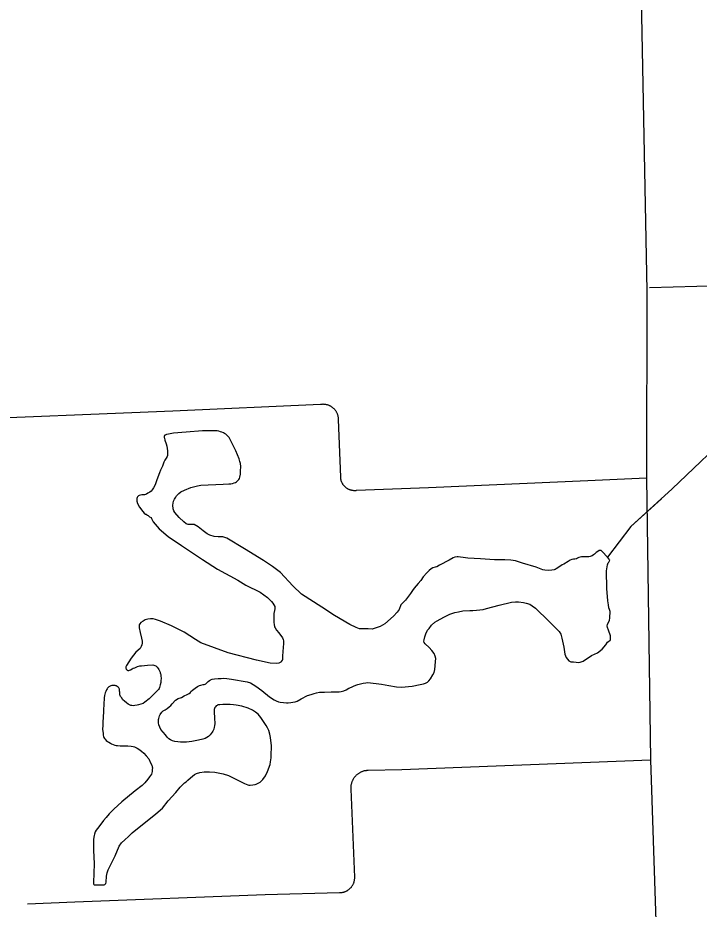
# Model space of a CAD drawing. Extents: x 309348 to 309445, y 336383 to 336484.
# Drawn here: x 309350.2838 to 309350.6232, y 336396.5327 to 336396.9766 of the extents above; entities that cross this region are included whole.
import ezdxf

# ---------------------------------------------------------------- set-up
doc = ezdxf.new("R2010")
doc.units = 0
doc.layers.add('R_Annotation', color=7, linetype='Continuous')

msp = doc.modelspace()

# ---------------------------------------------------------------- linework, layer by layer
at = {"layer": 'R_Annotation'}
for points in [[(309350.59278, 336397.06336), (309350.59705, 336396.84059)], [(309350.84842, 336396.84913), (309350.75168, 336396.84639), (309350.59843, 336396.84214)], [(309350.59705, 336396.84059), (309350.59702, 336396.74739)], [(309350.43541, 336396.78412), (309350.43514, 336396.7841), (309350.43487, 336396.78407), (309350.4346, 336396.78403), (309350.36099, 336396.78079), (309350.24649, 336396.77605)], [(309350.59702, 336396.74739), (309350.56779, 336396.74609), (309350.48836, 336396.74248), (309350.45255, 336396.74118), (309350.45232, 336396.74115), (309350.45208, 336396.74113), (309350.45184, 336396.74111), (309350.4516, 336396.74111), (309350.45136, 336396.74111), (309350.45112, 336396.74112), (309350.45089, 336396.74114), (309350.45065, 336396.74117), (309350.45041, 336396.74121), (309350.45018, 336396.74125), (309350.44994, 336396.7413), (309350.44971, 336396.74136), (309350.44948, 336396.74143), (309350.44926, 336396.7415), (309350.44903, 336396.74159), (309350.44881, 336396.74168), (309350.44859, 336396.74178), (309350.44838, 336396.74188), (309350.44817, 336396.742), (309350.44796, 336396.74212), (309350.44776, 336396.74224), (309350.44756, 336396.74238), (309350.44737, 336396.74252), (309350.44718, 336396.74267), (309350.447, 336396.74282), (309350.44682, 336396.74298), (309350.44665, 336396.74315), (309350.44648, 336396.74332), (309350.44632, 336396.7435), (309350.44617, 336396.74368), (309350.44602, 336396.74387), (309350.44588, 336396.74406), (309350.44574, 336396.74426), (309350.44562, 336396.74446), (309350.4455, 336396.74467), (309350.44538, 336396.74488), (309350.44528, 336396.7451), (309350.44518, 336396.74531), (309350.44509, 336396.74553), (309350.445, 336396.74576), (309350.44493, 336396.74599), (309350.44486, 336396.74622), (309350.4448, 336396.74645), (309350.44475, 336396.74668), (309350.4447, 336396.74692), (309350.44467, 336396.74715), (309350.44464, 336396.74739), (309350.44462, 336396.74763), (309350.44461, 336396.74787), (309350.44359, 336396.77656), (309350.44358, 336396.77683), (309350.44356, 336396.7771), (309350.44353, 336396.77737), (309350.44349, 336396.77764), (309350.44344, 336396.7779), (309350.44338, 336396.77817), (309350.44331, 336396.77843), (309350.44324, 336396.77869), (309350.44315, 336396.77894), (309350.44306, 336396.7792), (309350.44296, 336396.77945), (309350.44284, 336396.77969), (309350.44272, 336396.77994), (309350.4426, 336396.78017), (309350.44246, 336396.78041), (309350.44232, 336396.78064), (309350.44216, 336396.78086), (309350.442, 336396.78108), (309350.44184, 336396.78129), (309350.44166, 336396.78149), (309350.44148, 336396.78169), (309350.44129, 336396.78189), (309350.4411, 336396.78207), (309350.44089, 336396.78225), (309350.44069, 336396.78243), (309350.44047, 336396.78259), (309350.44025, 336396.78275), (309350.44003, 336396.7829), (309350.4398, 336396.78304), (309350.43957, 336396.78318), (309350.43933, 336396.7833), (309350.43908, 336396.78342), (309350.43884, 336396.78353), (309350.43859, 336396.78363), (309350.43833, 336396.78372), (309350.43807, 336396.7838), (309350.43781, 336396.78388), (309350.43755, 336396.78394), (309350.43729, 336396.784), (309350.43702, 336396.78404), (309350.43676, 336396.78408), (309350.43649, 336396.78411), (309350.43622, 336396.78412), (309350.43595, 336396.78413), (309350.43568, 336396.78413), (309350.43541, 336396.78412)], [(309350.36158, 336396.73109), (309350.36115, 336396.73213), (309350.36107, 336396.73385), (309350.36141, 336396.73584), (309350.36184, 336396.73687), (309350.36245, 336396.73791), (309350.3629, 336396.73859), (309350.36346, 336396.7393), (309350.36395, 336396.73972), (309350.36504, 336396.74055), (309350.36677, 336396.74146), (309350.36998, 336396.74267), (309350.37327, 336396.74359), (309350.37498, 336396.74382), (309350.38612, 336396.74434), (309350.38884, 336396.74448), (309350.38993, 336396.74454), (309350.39065, 336396.74468), (309350.3916, 336396.74503), (309350.39217, 336396.74527), (309350.39265, 336396.74555), (309350.39308, 336396.74588), (309350.39338, 336396.74614), (309350.39386, 336396.74668), (309350.39416, 336396.74713), (309350.39439, 336396.74783), (309350.39465, 336396.74937), (309350.39477, 336396.7508), (309350.39485, 336396.75317), (309350.39466, 336396.75461), (309350.3944, 336396.75563), (309350.39401, 336396.75691), (309350.39239, 336396.76105), (309350.39056, 336396.76461), (309350.38941, 336396.76701), (309350.38901, 336396.76756), (309350.38831, 336396.76845), (309350.38736, 336396.76924), (309350.38676, 336396.76966), (309350.38616, 336396.77), (309350.38548, 336396.77029), (309350.38467, 336396.77047), (309350.38389, 336396.77071), (309350.3831, 336396.77086), (309350.38208, 336396.77097), (309350.38064, 336396.77097), (309350.37575, 336396.77097), (309350.36762, 336396.77034), (309350.36128, 336396.76974), (309350.35885, 336396.76919), (309350.35778, 336396.76906), (309350.3572, 336396.76885), (309350.35705, 336396.76872), (309350.35686, 336396.76853), (309350.35671, 336396.76806), (309350.35671, 336396.76788), (309350.35673, 336396.76759), (309350.35684, 336396.76728), (309350.3571, 336396.76626), (309350.35775, 336396.76448), (309350.35802, 336396.76335), (309350.35825, 336396.76207), (309350.35838, 336396.76102), (309350.35838, 336396.7599), (309350.35833, 336396.75924), (309350.3583, 336396.75861), (309350.3582, 336396.75814), (309350.35773, 336396.75733), (309350.35707, 336396.75634), (309350.35655, 336396.75539), (309350.35582, 336396.75335), (309350.35488, 336396.75136), (309350.35435, 336396.75), (309350.35396, 336396.74914)], [(309350.64169, 336396.77267), (309350.60977, 336396.74199), (309350.58921, 336396.72323), (309350.57758, 336396.70806)], [(309350.35396, 336396.74914), (309350.35283, 336396.74598), (309350.35213, 336396.74404), (309350.35132, 336396.74253), (309350.35073, 336396.74156), (309350.35014, 336396.74086), (309350.34955, 336396.74043), (309350.34858, 336396.73984), (309350.34782, 336396.73936), (309350.34691, 336396.73903), (309350.34605, 336396.73898), (309350.34551, 336396.73898), (309350.34486, 336396.73887), (309350.34427, 336396.73865), (309350.34395, 336396.73855), (309350.34346, 336396.73812), (309350.34325, 336396.73779), (309350.34303, 336396.73715), (309350.34303, 336396.73634), (309350.34308, 336396.73596), (309350.34341, 336396.73477), (309350.34438, 336396.73294), (309350.34599, 336396.73079), (309350.34669, 336396.72987), (309350.34734, 336396.72944), (309350.34766, 336396.72939), (309350.34793, 336396.72922), (309350.34842, 336396.72896), (309350.34869, 336396.72869), (309350.34933, 336396.72804), (309350.35014, 336396.72772), (309350.35046, 336396.72728), (309350.35073, 336396.72669), (309350.35122, 336396.72561), (309350.35219, 336396.72443), (309350.35423, 336396.72206), (309350.35876, 336396.71829), (309350.36538, 336396.71381), (309350.37583, 336396.70681), (309350.38321, 336396.70207), (309350.39333, 336396.69651), (309350.39742, 336396.69414), (309350.40448, 336396.69053), (309350.40819, 336396.68789), (309350.41013, 336396.68601), (309350.41078, 336396.68514), (309350.41132, 336396.68434), (309350.41175, 336396.68337), (309350.41175, 336396.68234), (309350.4117, 336396.68148), (309350.41137, 336396.68003), (309350.41126, 336396.67744), (309350.41132, 336396.67544), (309350.41153, 336396.67442), (309350.4117, 336396.67334), (309350.41191, 336396.6728), (309350.41266, 336396.67173), (309350.4138, 336396.67038), (309350.41563, 336396.6679), (309350.416, 336396.66709), (309350.41606, 336396.66639), (309350.41606, 336396.66504), (309350.41573, 336396.661), (309350.41568, 336396.65874), (309350.41568, 336396.65761), (309350.41557, 336396.65696), (309350.41547, 336396.65664), (309350.41503, 336396.65605), (309350.41477, 336396.65572), (309350.41417, 336396.65535), (309350.41374, 336396.65518), (309350.41283, 336396.65513), (309350.40954, 336396.65518), (309350.40276, 336396.65669), (309350.38854, 336396.66036), (309350.37502, 336396.66537), (309350.37233, 336396.66693), (309350.36657, 336396.6706), (309350.36037, 336396.67377), (309350.35482, 336396.6762), (309350.3524, 336396.67701), (309350.35116, 336396.67733), (309350.34982, 336396.67738), (309350.34852, 336396.67717), (309350.34718, 336396.67674), (309350.34621, 336396.6762), (309350.34508, 336396.67555), (309350.34454, 336396.67485), (309350.34427, 336396.67431), (309350.34416, 336396.67383), (309350.34422, 336396.67286), (309350.34465, 336396.67043), (309350.3454, 336396.66774), (309350.34578, 336396.66623), (309350.34578, 336396.66521), (309350.34556, 336396.6644), (309350.34524, 336396.66354), (309350.34475, 336396.66257), (309350.34255, 336396.66063), (309350.34028, 336396.65772), (309350.33786, 336396.65405)], [(309350.59702, 336396.74739), (309350.59897, 336396.60716)], [(309350.60444, 336396.73713), (309350.58921, 336396.72323), (309350.57758, 336396.70806)], [(309350.57758, 336396.70806), (309350.57486, 336396.7109), (309350.57437, 336396.71129), (309350.57394, 336396.7114), (309350.57379, 336396.7114), (309350.5734, 336396.71129), (309350.57277, 336396.7109), (309350.57193, 336396.7103), (309350.57109, 336396.7095), (309350.57051, 336396.70911), (309350.5698, 336396.70875), (309350.56894, 336396.70838), (309350.5682, 336396.70825), (309350.56706, 336396.70823), (309350.566, 336396.70823), (309350.56529, 336396.70823), (309350.56456, 336396.70812), (309350.56391, 336396.70801), (309350.56329, 336396.70782), (309350.56258, 336396.7075), (309350.56206, 336396.70719), (309350.56124, 336396.70704), (309350.56053, 336396.70698), (309350.55982, 336396.70681), (309350.55893, 336396.70653), (309350.55797, 336396.70588), (309350.5557, 336396.70456), (309350.5549, 336396.70415), (309350.55376, 336396.70338), (309350.55187, 336396.70215), (309350.55146, 336396.70191), (309350.551, 336396.70178), (309350.54986, 336396.70154), (309350.54831, 336396.70144), (309350.5463, 336396.70154), (309350.54525, 336396.70176), (309350.54191, 336396.70297), (309350.53525, 336396.7051), (309350.53176, 336396.70616), (309350.52932, 336396.70657), (309350.52635, 336396.70676), (309350.52117, 336396.70668), (309350.51419, 336396.70719), (309350.50798, 336396.70745), (309350.50557, 336396.70788), (309350.50427, 336396.70806), (309350.50315, 336396.70823), (309350.50255, 336396.70823), (309350.50151, 336396.70797), (309350.50057, 336396.70763), (309350.49867, 336396.70659), (309350.49384, 336396.70409), (309350.49246, 336396.70323), (309350.49169, 336396.70305), (309350.49048, 336396.70262), (309350.4897, 336396.70219), (309350.48867, 336396.70141), (309350.48755, 336396.70029), (309350.48574, 336396.69822), (309350.48453, 336396.69641), (309350.48324, 336396.69494), (309350.48117, 336396.69261), (309350.48039, 336396.69149), (309350.47936, 336396.68985), (309350.47686, 336396.68658), (309350.47461, 336396.68425), (309350.47375, 336396.68192), (309350.4728, 336396.68062), (309350.47099, 336396.67855), (309350.4666, 336396.67476), (309350.46427, 336396.67355), (309350.46134, 336396.67243), (309350.4603, 336396.67217), (309350.45832, 336396.67225), (309350.45547, 336396.67225), (309350.45401, 336396.67234), (309350.45228, 336396.67303), (309350.44918, 336396.6745), (309350.44151, 336396.67898), (309350.43521, 336396.68304), (309350.42513, 336396.6896), (309350.42082, 336396.69382), (309350.41461, 336396.70046), (309350.41073, 336396.70331), (309350.40624, 336396.70642), (309350.39667, 336396.7122), (309350.38788, 336396.71746), (309350.3859, 336396.71806), (309350.38357, 336396.71815), (309350.38167, 336396.71824), (309350.37943, 336396.71901), (309350.37814, 336396.71962), (309350.37615, 336396.72108), (309350.37365, 336396.72315), (309350.37159, 336396.72428), (309350.36865, 336396.72436), (309350.36762, 336396.72462), (309350.36641, 336396.72557), (309350.36408, 336396.72781), (309350.36193, 336396.73031), (309350.36158, 336396.73109)], [(309350.45813, 336396.64555), (309350.4649, 336396.6448), (309350.46865, 336396.64405), (309350.4724, 336396.64351), (309350.47489, 336396.64334), (309350.48022, 336396.64374), (309350.48419, 336396.64453), (309350.48589, 336396.64487), (309350.48686, 336396.64532), (309350.48782, 336396.64584), (309350.4885, 336396.6464), (309350.48935, 336396.64748), (309350.49054, 336396.64935), (309350.49111, 336396.65066), (309350.49151, 336396.65208), (309350.49168, 336396.65389), (309350.4919, 336396.6561), (309350.49196, 336396.65752), (309350.49173, 336396.65877), (309350.49122, 336396.65996), (309350.49009, 336396.6615), (309350.48862, 336396.66297), (309350.48674, 336396.66484), (309350.48623, 336396.66558), (309350.48606, 336396.66626), (309350.48612, 336396.66683), (309350.48646, 336396.66842), (309350.48708, 336396.66989), (309350.48793, 336396.67159), (309350.48862, 336396.67256), (309350.48992, 336396.67415), (309350.49145, 336396.67562), (309350.4927, 336396.6763), (309350.49599, 336396.67806), (309350.49899, 336396.67959), (309350.50149, 336396.68045), (309350.5033, 336396.68084), (309350.5054, 336396.68124), (309350.50897, 336396.68141), (309350.51045, 336396.68141), (309350.51232, 336396.68158), (309350.51555, 336396.68198), (309350.51719, 336396.68237), (309350.52355, 336396.68408), (309350.52967, 336396.68561), (309350.53165, 336396.68578), (309350.53324, 336396.68578), (309350.53568, 336396.68544), (309350.53698, 336396.6851), (309350.53886, 336396.68459), (309350.54005, 336396.68385), (309350.54163, 336396.68254), (309350.54821, 336396.67619), (309350.55349, 336396.67097), (309350.55428, 336396.66972), (309350.55479, 336396.66774), (309350.55581, 336396.66314), (309350.55632, 336396.65979), (309350.55689, 336396.65809), (309350.55757, 336396.65718), (309350.55819, 336396.65639), (309350.55927, 336396.65593), (309350.56057, 336396.65593), (309350.56199, 336396.65571), (309350.56318, 336396.65559), (309350.56386, 336396.65565), (309350.56437, 336396.65588), (309350.56539, 336396.65622), (309350.56953, 336396.659), (309350.57254, 336396.66042), (309350.57481, 336396.66212), (309350.57668, 336396.66439), (309350.57753, 336396.66564), (309350.57821, 336396.6662), (309350.57889, 336396.66654), (309350.57895, 336396.66694), (309350.57895, 336396.66774), (309350.57895, 336396.66887), (309350.57798, 336396.67165), (309350.57753, 336396.67296), (309350.57742, 336396.67381), (309350.57753, 336396.67443), (309350.57787, 336396.67523), (309350.57844, 336396.67653), (309350.57866, 336396.67772), (309350.57883, 336396.68096), (309350.57849, 336396.68192), (309350.5781, 336396.68283), (309350.57793, 336396.6843), (309350.57764, 336396.68635), (309350.57725, 336396.69242), (309350.57708, 336396.70121), (309350.57753, 336396.70416), (309350.57786, 336396.70519), (309350.57812, 336396.70549), (309350.57842, 336396.70592), (309350.57855, 336396.70618), (309350.57864, 336396.70648), (309350.57853, 336396.70676), (309350.57831, 336396.70704), (309350.57758, 336396.70806)], [(309350.33786, 336396.65405), (309350.33765, 336396.65335), (309350.33765, 336396.65281), (309350.33775, 336396.65237), (309350.33784, 336396.65219), (309350.33801, 336396.65197), (309350.33824, 336396.65177), (309350.33842, 336396.65167), (309350.33859, 336396.65161), (309350.33889, 336396.6516), (309350.33916, 336396.65161), (309350.33944, 336396.6517), (309350.33984, 336396.65193), (309350.3407, 336396.65242), (309350.34131, 336396.6527), (309350.34207, 336396.65298), (309350.34344, 336396.65351), (309350.34449, 336396.65383), (309350.34546, 336396.65397), (309350.34683, 336396.65414), (309350.34832, 336396.65416), (309350.35107, 336396.65432), (309350.3515, 336396.65423), (309350.35204, 336396.65407), (309350.35248, 336396.65384), (309350.35283, 336396.6536), (309350.35316, 336396.65325), (309350.35369, 336396.6526), (309350.35399, 336396.65211), (309350.35436, 336396.65133), (309350.35462, 336396.65082), (309350.35476, 336396.65038), (309350.35487, 336396.64998), (309350.35497, 336396.64954), (309350.35504, 336396.64916), (309350.35511, 336396.64742), (309350.35508, 336396.64682), (309350.35506, 336396.64635), (309350.35495, 336396.64555), (309350.35474, 336396.6445), (309350.35458, 336396.64375), (309350.35443, 336396.64313), (309350.35425, 336396.64266), (309350.35379, 336396.64209), (309350.34916, 336396.63744), (309350.34705, 336396.63575), (309350.34621, 336396.6352), (309350.3451, 336396.63477), (309350.34395, 336396.63446), (309350.34324, 336396.63427), (309350.34214, 336396.63409), (309350.34121, 336396.63405), (309350.3405, 336396.63412), (309350.34012, 336396.63421), (309350.33976, 336396.63432), (309350.33935, 336396.6345), (309350.33878, 336396.63486), (309350.33786, 336396.63545), (309350.33697, 336396.63629), (309350.33618, 336396.63704), (309350.33539, 336396.63817), (309350.335, 336396.63869), (309350.33478, 336396.63915), (309350.33464, 336396.63953), (309350.33453, 336396.64007), (309350.33453, 336396.64078), (309350.3345, 336396.64134), (309350.33448, 336396.6418), (309350.33446, 336396.64207), (309350.33441, 336396.64236), (309350.33428, 336396.64268), (309350.3341, 336396.64295), (309350.33378, 336396.64322), (309350.33335, 336396.64361), (309350.33294, 336396.64388), (309350.33267, 336396.64402), (309350.33231, 336396.64408), (309350.33183, 336396.64411), (309350.33133, 336396.64413), (309350.33099, 336396.64411), (309350.33061, 336396.64404), (309350.33018, 336396.64393), (309350.32979, 336396.64377), (309350.32952, 336396.64361), (309350.32916, 336396.64338), (309350.32887, 336396.64316), (309350.3285, 336396.64279), (309350.32828, 336396.64248), (309350.32794, 336396.64198), (309350.32755, 336396.64116), (309350.32724, 336396.64041), (309350.32696, 336396.63908), (309350.32685, 336396.63799), (309350.3266, 336396.63457), (309350.32642, 336396.63192), (309350.3264, 336396.63094), (309350.3261, 336396.6258), (309350.32606, 336396.62412), (309350.32604, 336396.62231), (309350.32622, 336396.62014), (309350.32635, 336396.61936)], [(309350.37332, 336396.64359), (309350.37435, 336396.64404), (309350.37501, 336396.64429), (309350.37604, 336396.64454), (309350.37653, 336396.64462), (309350.37711, 336396.6447), (309350.37752, 336396.64499), (309350.37769, 336396.64511), (309350.37814, 336396.64565), (309350.37868, 336396.64614), (309350.37921, 336396.64656), (309350.37971, 336396.64689), (309350.38053, 336396.64722), (309350.38177, 336396.64738), (309350.38358, 336396.64755), (309350.38507, 336396.64763), (309350.38634, 336396.64771), (309350.38783, 336396.64759), (309350.39026, 336396.64722), (309350.39801, 336396.6459), (309350.39974, 336396.6454), (309350.4011, 336396.64462), (309350.40234, 336396.64371), (309350.40526, 336396.64157), (309350.40914, 336396.63839), (309350.41149, 336396.63703), (309350.41244, 336396.63653), (309350.41363, 336396.636), (309350.41454, 336396.63583), (309350.4161, 336396.63563), (309350.41755, 336396.63546), (309350.41845, 336396.63554), (309350.41977, 336396.63559), (309350.4208, 336396.63575), (309350.42196, 336396.636), (309350.42299, 336396.63637), (309350.42501, 336396.63748), (309350.42814, 336396.63917), (309350.42987, 336396.63963), (309350.43144, 336396.6402), (309350.43259, 336396.64045), (309350.43403, 336396.64078), (309350.43663, 336396.64086), (309350.43989, 336396.64095), (309350.44389, 336396.64099), (309350.44492, 336396.64111), (309350.44615, 336396.6414), (309350.44739, 336396.6419), (309350.44875, 336396.64272), (309350.44994, 336396.6433), (309350.45093, 336396.64383), (309350.45217, 336396.64429), (309350.4532, 336396.64462), (309350.45452, 336396.64495), (309350.4558, 336396.64519), (309350.4572, 336396.6454), (309350.45813, 336396.64555)], [(309350.3861, 336396.60008), (309350.38874, 336396.59921), (309350.39463, 336396.59632), (309350.39677, 336396.59537), (309350.3983, 336396.59463), (309350.39887, 336396.59451), (309350.39958, 336396.59451), (309350.40081, 336396.59463), (309350.40197, 336396.59488), (309350.40258, 336396.59504), (309350.40353, 336396.59554), (309350.40448, 336396.59599), (309350.40535, 336396.59673), (309350.4058, 336396.59731), (309350.40712, 336396.59904), (309350.40815, 336396.60123), (309350.40943, 336396.60469), (309350.40972, 336396.60614), (309350.40992, 336396.60804), (309350.41005, 336396.60915), (309350.41021, 336396.6141), (309350.40972, 336396.61822), (309350.40934, 336396.61991), (309350.40877, 336396.62165), (309350.40815, 336396.62309), (309350.40753, 336396.62416), (309350.40481, 336396.6282), (309350.40345, 336396.62981), (309350.40221, 336396.63084), (309350.40065, 336396.63175), (309350.39859, 336396.63282), (309350.39541, 336396.63373), (309350.39261, 336396.63435), (309350.39125, 336396.63451), (309350.3896, 336396.63464), (309350.38779, 336396.63464), (309350.38589, 336396.63464), (309350.38445, 336396.63451), (309350.3835, 336396.63443), (309350.38305, 336396.63418), (309350.38259, 336396.63398), (309350.38226, 336396.63356), (309350.38189, 336396.63307), (309350.38169, 336396.63257), (309350.38156, 336396.63208), (309350.38152, 336396.63167), (309350.3816, 336396.63105), (309350.38169, 336396.62791), (309350.38189, 336396.62511), (309350.38181, 336396.624), (309350.38165, 336396.62334), (309350.38136, 336396.62239), (309350.3809, 336396.62144), (309350.38062, 336396.62086), (309350.38008, 336396.62012), (309350.37963, 336396.61946), (309350.3788, 336396.61868), (309350.37802, 336396.61818), (309350.37707, 336396.61769), (309350.37588, 336396.61731), (309350.37386, 336396.6169), (309350.37052, 336396.61628), (309350.36788, 336396.61587), (309350.36677, 336396.61583), (309350.36578, 336396.61583), (309350.36475, 336396.61587), (309350.36347, 336396.616), (309350.36203, 336396.6162), (309350.36079, 336396.61657), (309350.3598, 336396.61711), (309350.35902, 336396.6176), (309350.35819, 336396.61843), (309350.35729, 336396.61946), (309350.3551, 336396.62222), (309350.35448, 336396.6233), (309350.35411, 336396.62449), (309350.35391, 336396.62544), (309350.35386, 336396.6261), (309350.35386, 336396.62717), (309350.35395, 336396.62771), (309350.35415, 336396.62837), (309350.35444, 336396.62907), (309350.35473, 336396.62973), (309350.3556, 336396.63088), (309350.35621, 336396.6315), (309350.35712, 336396.632), (309350.35815, 336396.63257), (309350.35926, 336396.63348), (309350.35996, 336396.6341), (309350.36075, 336396.63501), (309350.36227, 336396.63686), (309350.36367, 336396.63761), (309350.36524, 336396.63806), (309350.36672, 336396.63893), (309350.36809, 336396.63955), (309350.3692, 336396.64008), (309350.36973, 336396.64066), (309350.37002, 336396.64111), (309350.37076, 336396.64177), (309350.37217, 336396.64276), (309350.37332, 336396.64359)], [(309350.32635, 336396.61936), (309350.3265, 336396.61873), (309350.32667, 336396.61828), (309350.32697, 336396.61778), (309350.32738, 336396.6173), (309350.32786, 336396.61678), (309350.32847, 336396.61629), (309350.3291, 336396.6159), (309350.33, 336396.61535), (309350.33052, 336396.61503), (309350.33126, 336396.61473), (309350.33206, 336396.61438), (309350.33273, 336396.61423), (309350.33351, 336396.61414), (309350.33475, 336396.61408), (309350.33615, 336396.61408), (309350.33769, 336396.61405), (309350.33864, 336396.61408), (309350.34027, 336396.61388), (309350.34129, 336396.61371), (309350.34189, 336396.61353), (309350.34263, 336396.6133), (309350.34319, 336396.61297), (309350.34399, 336396.61243), (309350.34534, 336396.61135), (309350.3465, 336396.61033), (309350.34776, 336396.60907), (309350.34902, 336396.60751), (309350.34993, 336396.60565), (309350.35051, 336396.60439), (309350.35077, 336396.60361), (309350.35081, 336396.60316), (309350.35075, 336396.60225), (309350.35068, 336396.60125), (309350.35053, 336396.60056), (309350.35032, 336396.59997), (309350.34993, 336396.5993), (309350.34941, 336396.59861), (309350.34847, 336396.59746), (309350.34705, 336396.59564), (309350.34566, 336396.59434), (309350.34228, 336396.59157), (309350.33568, 336396.58621), (309350.33154, 336396.58257), (309350.32925, 336396.58021), (309350.3278, 336396.57844), (309350.32652, 336396.57694), (309350.32407, 336396.57378), (309350.32342, 336396.57295), (309350.32286, 336396.57204), (309350.32238, 336396.5712), (309350.32204, 336396.57012), (309350.3218, 336396.56936), (309350.32154, 336396.56754), (309350.32154, 336396.56554), (309350.32154, 336396.56205), (309350.32175, 336396.5553), (309350.32149, 336396.54596), (309350.32149, 336396.54538), (309350.32159, 336396.54507), (309350.32165, 336396.54497), (309350.32175, 336396.54489), (309350.32194, 336396.54479), (309350.32216, 336396.54476), (309350.32659, 336396.54482), (309350.32687, 336396.54488), (309350.32705, 336396.54495), (309350.32717, 336396.54501), (309350.32732, 336396.54514), (309350.32752, 336396.54532), (309350.32766, 336396.54556), (309350.32781, 336396.54621), (309350.32789, 336396.54919), (309350.32822, 336396.55076), (309350.32887, 336396.55236), (309350.33225, 336396.55929), (309350.33426, 336396.56409), (309350.33545, 336396.56575), (309350.3371, 336396.56729), (309350.339, 336396.56889), (309350.34072, 336396.57067), (309350.3525, 336396.58027), (309350.35582, 336396.58305), (309350.35872, 336396.58661), (309350.36245, 336396.59082), (309350.36458, 336396.59354), (309350.36559, 336396.59455), (309350.36677, 336396.59556), (309350.36772, 336396.59615), (309350.36855, 336396.59698), (309350.36985, 336396.59816), (309350.37074, 336396.59893), (309350.37181, 336396.59982), (309350.37275, 336396.6003), (309350.37447, 336396.60071), (309350.37654, 336396.60113), (309350.37767, 336396.60113), (309350.37933, 336396.60113), (309350.38187, 336396.60095), (309350.38354, 336396.60065), (309350.3861, 336396.60008)], [(309350.45159, 336396.54818), (309350.45159, 336396.54844), (309350.45159, 336396.54869), (309350.44984, 336396.59248), (309350.44982, 336396.59279), (309350.44981, 336396.59309), (309350.44981, 336396.59339), (309350.44982, 336396.59369), (309350.44984, 336396.59399), (309350.44987, 336396.5943), (309350.44991, 336396.5946), (309350.44996, 336396.59489), (309350.45003, 336396.59519), (309350.4501, 336396.59548), (309350.45018, 336396.59577), (309350.45028, 336396.59606), (309350.45038, 336396.59635), (309350.45049, 336396.59663), (309350.45062, 336396.5969), (309350.45075, 336396.59718), (309350.45089, 336396.59744), (309350.45104, 336396.5977), (309350.4512, 336396.59796), (309350.45137, 336396.59821), (309350.45155, 336396.59846), (309350.45173, 336396.5987), (309350.45193, 336396.59893), (309350.45213, 336396.59915), (309350.45234, 336396.59937), (309350.45256, 336396.59958), (309350.45278, 336396.59978), (309350.45301, 336396.59998), (309350.45325, 336396.60017), (309350.45349, 336396.60034), (309350.45374, 336396.60051), (309350.454, 336396.60067), (309350.45426, 336396.60083), (309350.45453, 336396.60097), (309350.4548, 336396.6011), (309350.45507, 336396.60122), (309350.45535, 336396.60134), (309350.45564, 336396.60144), (309350.45593, 336396.60154), (309350.45622, 336396.60162), (309350.45651, 336396.60169), (309350.4568, 336396.60176), (309350.4571, 336396.60181), (309350.4574, 336396.60185), (309350.4577, 336396.60189), (309350.458, 336396.60191), (309350.4583, 336396.60192), (309350.47511, 336396.60226), (309350.59897, 336396.60716)], [(309350.59897, 336396.60716), (309350.60222, 336396.50669)], [(309350.28864, 336396.53535), (309350.31214, 336396.53631), (309350.40705, 336396.54004), (309350.44408, 336396.54097), (309350.44434, 336396.54097), (309350.4446, 336396.54098), (309350.44485, 336396.541), (309350.44511, 336396.54103), (309350.44536, 336396.54106), (309350.44561, 336396.54111), (309350.44586, 336396.54116), (309350.44611, 336396.54123), (309350.44636, 336396.5413), (309350.4466, 336396.54138), (309350.44684, 336396.54146), (309350.44708, 336396.54156), (309350.44731, 336396.54166), (309350.44754, 336396.54178), (309350.44777, 336396.5419), (309350.44799, 336396.54202), (309350.44821, 336396.54216), (309350.44842, 336396.5423), (309350.44863, 336396.54245), (309350.44883, 336396.54261), (309350.44903, 336396.54278), (309350.44922, 336396.54295), (309350.4494, 336396.54312), (309350.44958, 336396.54331), (309350.44975, 336396.5435), (309350.44992, 336396.54369), (309350.45008, 336396.5439), (309350.45023, 336396.5441), (309350.45037, 336396.54431), (309350.45051, 336396.54453), (309350.45064, 336396.54475), (309350.45076, 336396.54498), (309350.45088, 336396.54521), (309350.45098, 336396.54544), (309350.45108, 336396.54568), (309350.45117, 336396.54592), (309350.45125, 336396.54616), (309350.45132, 336396.54641), (309350.45139, 336396.54666), (309350.45144, 336396.54691), (309350.45149, 336396.54716), (309350.45153, 336396.54741), (309350.45156, 336396.54767), (309350.45158, 336396.54792), (309350.45159, 336396.54818)]]:
    msp.add_lwpolyline(points, dxfattribs=at)

doc.saveas('drawing.dxf')
